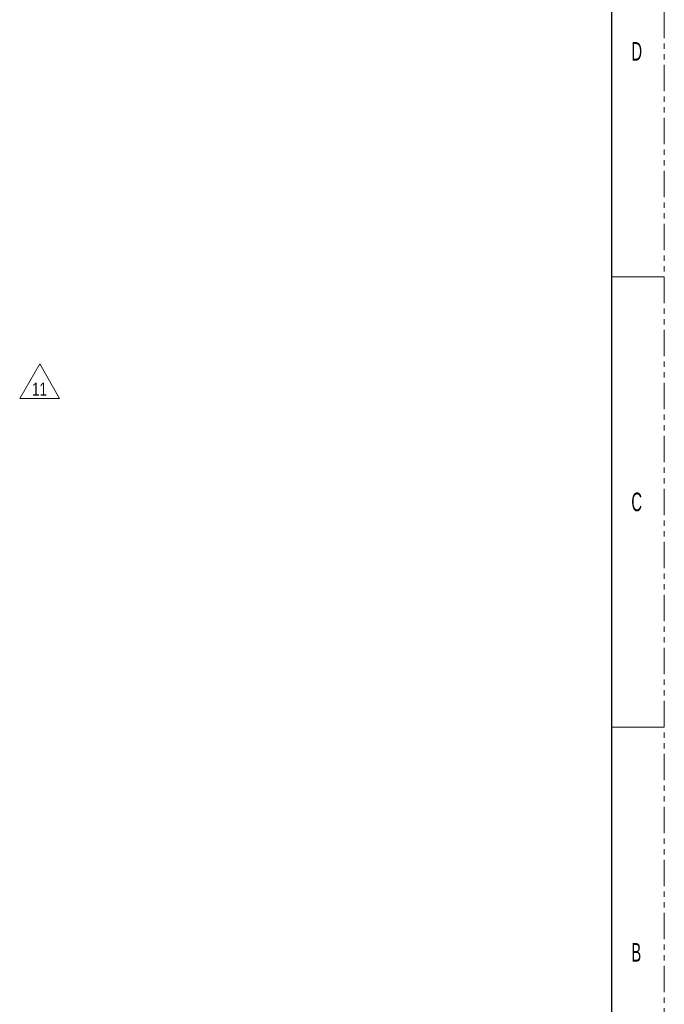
# Model space of a CAD drawing. Header units: millimetres. Extents: x 0 to 1118, y 0 to 864.
# Tile 276 of 372: x 963 to 1118, y 150 to 385. Entities that reach past the tile are written whole.
import ezdxf

# ---------------------------------------------------------------- set-up
doc = ezdxf.new("R2010")
doc.units = ezdxf.units.MM
doc.linetypes.add('PHANTOM', pattern=[12.7, 6.35, -1.27, 1.27, -1.27, 1.27, -1.27])
doc.styles.add('SLDTEXTSTYLE0', font='TXT', dxfattribs={"width": 0.6})
doc.styles.add('SLDTEXTSTYLE1', font='TXT', dxfattribs={"width": 0.75})

# ---------------------------------------------------------------- blocks, each defined once
blk = doc.blocks.new('SW_NOTE_52')
at = {"color": 0, "linetype": 'Continuous', "lineweight": 0}
for p, q in [((-2.47, 0.28), (2.32, 8.58)), ((2.32, 8.58), (7.11, 0.28)), ((7.11, 0.28), (-2.47, 0.28))]:
    blk.add_line(p, q, dxfattribs=at)
at = {"color": 0, "linetype": 'Continuous', "lineweight": 0, "insert": (2.28, 4.09), "char_height": 3.175, "attachment_point": 2, "style": 'SLDTEXTSTYLE1'}
blk.add_mtext('11', dxfattribs=at)

msp = doc.modelspace()

# ---------------------------------------------------------------- linework, layer by layer
at = {"color": 7, "linetype": 'PHANTOM', "lineweight": 0}
msp.add_line((1117.6, 0), (1117.6, 863.6), dxfattribs=at)
at = {"color": 7, "linetype": 'Continuous', "lineweight": 30}
msp.add_line((1104.9, 838.2), (1104.9, 25.4), dxfattribs=at)
at = {"color": 7, "linetype": 'Continuous', "lineweight": 0}
for p, q in [((1104.9, 323.85), (1117.6, 323.85)), ((1104.9, 215.9), (1117.6, 215.9))]:
    msp.add_line(p, q, dxfattribs=at)

# ---------------------------------------------------------------- block references
msp.add_blockref('SW_NOTE_52', (965.55, 294.439), dxfattribs=at)

# ---------------------------------------------------------------- texts
at = {"color": 7, "linetype": 'Continuous', "lineweight": 0, "char_height": 4.445, "attachment_point": 1, "style": 'SLDTEXTSTYLE0'}
for s, insert in [('D', (1109.694, 380.098)), ('C', (1109.694, 272.148)), ('B', (1109.694, 164.198))]:
    msp.add_mtext(s, dxfattribs=dict(at, insert=insert))

doc.saveas('drawing.dxf')
